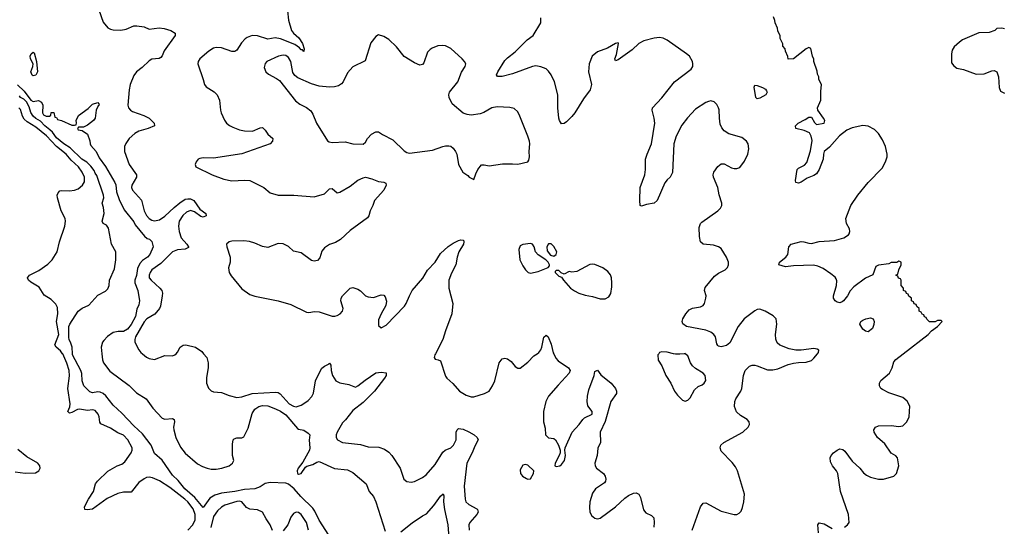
# Model space of a CAD drawing. Header units: inches. Extents: x 1839270 to 1929235, y 762242 to 910350.
# Tile 291 of 362: x 1871185 to 1878827, y 888659 to 892594. Entities that reach past the tile are written whole.
import ezdxf

# ---------------------------------------------------------------- set-up
doc = ezdxf.new("R2010")
doc.units = ezdxf.units.IN
doc.header["$MEASUREMENT"] = 0
doc.layers.add('B8878', color=7, linetype='Continuous')
doc.layers.add('B8879', color=7, linetype='Continuous')

msp = doc.modelspace()

# ---------------------------------------------------------------- linework, layer by layer
at = {"layer": 'B8878', "color": 5}
for points, elevation in [([(1872489.4, 888630), (1872528.5, 888671.5), (1872546.5, 888710), (1872547.5, 888750), (1872530, 888794.1), (1872490, 888848.7), (1872467.6, 888870), (1872350, 888961.5), (1872270, 889013.6), (1872215.4, 889035.4), (1872190, 889040.3), (1872170, 889037.3), (1872150, 889027.5), (1872110, 888999), (1872050, 888925.1), (1871990, 888924.5), (1871946.4, 888913.6), (1871863.7, 888876.3), (1871750, 888792.8), (1871707.3, 888787.3), (1871689.2, 888790), (1871687.8, 888810), (1871718.2, 888870), (1871756.4, 888930), (1871773.5, 888990), (1871788.6, 889010), (1871870, 889087.2), (1871942.3, 889130), (1871976.9, 889143.1), (1872000.2, 889159.8), (1872049.8, 889230), (1872058.2, 889250), (1872057.8, 889270), (1872024.5, 889330), (1871990, 889368.4), (1871946.1, 889386.1), (1871890, 889422), (1871814.4, 889454.4), (1871807.2, 889467.2), (1871801.4, 889510), (1871794, 889530), (1871770, 889558.2), (1871750, 889562.8), (1871710, 889559.9), (1871650, 889569.3), (1871633.5, 889566.5), (1871590, 889544.2), (1871570, 889539.3), (1871557.2, 889550), (1871573.6, 889586.4), (1871577.6, 889610), (1871558.6, 889730), (1871571.9, 889828.1), (1871569.4, 889870), (1871550, 889927.6), (1871518.3, 889998.3), (1871517.2, 890000)], 580), ([(1873583.6, 888590), (1873510, 888707.9), (1873476, 888776), (1873459.2, 888799.2), (1873367.1, 888890), (1873315.3, 888950), (1873270, 888986.8), (1873250, 888993.4), (1873130, 889000.7), (1873090, 888991.9), (1873050, 888967.2), (1873010, 888949.8), (1872930, 888946.2), (1872854.8, 888930), (1872750, 888917), (1872698.5, 888901.5), (1872661.6, 888878.4), (1872610, 888806.2), (1872542.9, 888882.9), (1872465.9, 888950), (1872415.7, 889015.7), (1872370, 889057.8), (1872290, 889173), (1872230, 889223.7), (1872204.2, 889290), (1872137.6, 889377.6), (1872070, 889438.5), (1871978.2, 889538.2), (1871910, 889601.3), (1871852.8, 889672.8), (1871831.4, 889691.4), (1871810, 889701.5), (1871790, 889704.4), (1871750, 889695.1), (1871730, 889703.7), (1871682.7, 889750), (1871670, 889789), (1871665.8, 889845.8), (1871658.8, 889870), (1871594.9, 889990), (1871594.3, 890000)], 560), ([(1871822.9, 890000), (1871827.9, 889952.1), (1871835.8, 889930), (1871883.1, 889863.1), (1872033.2, 889753.2), (1872090, 889695.2), (1872166.4, 889650), (1872217.9, 889577.9), (1872290, 889498.9), (1872310, 889491.1), (1872370, 889496), (1872384, 889490), (1872386.7, 889470), (1872379.3, 889430), (1872380.5, 889410), (1872396, 889350), (1872433.6, 889273.6), (1872468.4, 889228.4), (1872565.9, 889145.9), (1872604.2, 889124.2), (1872641, 889110), (1872670, 889103.6), (1872710, 889102.4), (1872753.2, 889110), (1872810, 889128), (1872837.4, 889150), (1872845.6, 889170), (1872835.6, 889210), (1872836.6, 889296.6), (1872842.4, 889330), (1872850, 889339.3), (1872870, 889345.5), (1872910, 889347.3), (1872924.5, 889355.5), (1872957.5, 889422.5), (1872990, 889534.4), (1873010, 889568.7), (1873040.7, 889590), (1873070, 889597.1), (1873110, 889594.7), (1873170, 889572.6), (1873210, 889552.8), (1873250, 889525.5), (1873340.2, 889420.2), (1873350, 889413.4), (1873390, 889405.5), (1873423.8, 889383.8), (1873435.5, 889370), (1873431.7, 889328.3), (1873437.3, 889270), (1873432.9, 889250), (1873383.5, 889156.5), (1873344.9, 889110), (1873337.3, 889090), (1873341.3, 889070), (1873350, 889064.4), (1873370, 889070.4), (1873401.8, 889118.2), (1873412.9, 889127.1), (1873460.6, 889139.4), (1873490, 889158.4), (1873510, 889161.5), (1873628.9, 889108.9), (1873730, 889098), (1873770, 889078), (1873874, 888990), (1873898, 888930), (1873930, 888890.7), (1873950, 888850.8), (1874022, 888622)], 560), ([(1872136.6, 890000), (1872170, 889973.4), (1872190, 889962), (1872230, 889954.8), (1872310, 889986), (1872370, 889984), (1872389.4, 889990.6), (1872398.8, 890000)], 580), ([(1872611.6, 890000), (1872636.3, 889970), (1872647.3, 889930), (1872647.7, 889890), (1872634.4, 889814.4), (1872634.8, 889770), (1872650, 889732), (1872670, 889711.3), (1872690, 889704.7), (1872750, 889698), (1872810, 889674.8), (1872870, 889660.7), (1872910, 889665.5), (1872989.2, 889690.8), (1873170, 889702), (1873190, 889697.6), (1873207.4, 889687.4), (1873275.3, 889610), (1873310, 889591.3), (1873330, 889588), (1873370, 889600.8), (1873390, 889612.8), (1873422.6, 889637.4), (1873452.4, 889667.6), (1873466.2, 889693.8), (1873481.8, 889790), (1873519.1, 889870), (1873530, 889886.9), (1873550, 889902.8), (1873582.5, 889917.5), (1873590, 889926), (1873599.1, 889910), (1873601.5, 889870), (1873612.3, 889830), (1873639.6, 889790), (1873670, 889772.7), (1873740.1, 889760.1), (1873790, 889740.9), (1873810, 889749.3), (1873865.8, 889794.2), (1873950, 889851.6), (1873990, 889857.6), (1874030.3, 889850.3), (1874028, 889830), (1874016.4, 889810), (1873939.4, 889710), (1873850, 889621.1), (1873770, 889559.8), (1873714.8, 889485.2), (1873690, 889462.4), (1873650, 889389.6), (1873642, 889370), (1873642, 889350), (1873652.7, 889330), (1873691.1, 889311.1), (1873830, 889293.6), (1873890, 889275.8), (1873973.6, 889273.6), (1874017.4, 889257.4), (1874050, 889235.5), (1874074, 889210), (1874137.7, 889110), (1874166.3, 889026.3), (1874190, 889006.4), (1874223.4, 889003.4), (1874250, 889006.7), (1874310, 889037.6), (1874340.2, 889059.8), (1874410, 889140.2), (1874470, 889236.5), (1874488, 889252), (1874530, 889268.3), (1874552.5, 889290), (1874571.6, 889330), (1874573.8, 889390), (1874581, 889410), (1874590, 889419.6), (1874627.4, 889412.6), (1874670, 889393.2), (1874712.3, 889370), (1874736.9, 889350), (1874744, 889330), (1874717.6, 889282.4), (1874697.9, 889230), (1874655, 889150), (1874633.8, 888970), (1874641.3, 888870), (1874647.6, 888850), (1874670.3, 888830), (1874734.3, 888794.3), (1874739.1, 888790), (1874743.2, 888770), (1874733.8, 888750), (1874679.1, 888690), (1874670.2, 888670), (1874674.7, 888630)], 580), ([(1874411.4, 890000), (1874406, 889990), (1874402.8, 889970), (1874410, 889958), (1874433.4, 889953.4), (1874450, 889944.7), (1874490, 889826.4), (1874500.9, 889810), (1874547.6, 889767.6), (1874598.7, 889710), (1874650, 889676.9), (1874690, 889663.9), (1874710, 889664.7), (1874792.7, 889690), (1874827.8, 889710), (1874854.2, 889750), (1874872.9, 889790), (1874906.2, 889930), (1874930, 889959.5), (1874950, 889965.7), (1874970, 889960.3), (1874999, 889939), (1875030, 889899.5), (1875050, 889887.2), (1875070, 889888.7), (1875130, 889934.9), (1875175.9, 889984.1), (1875200.1, 890000)], 620), ([(1875329.7, 890000), (1875345.5, 889965.5), (1875365.5, 889945.5), (1875444, 889890), (1875457.3, 889870), (1875450, 889849.3), (1875363.2, 889756.8), (1875290, 889669.3), (1875267.6, 889630), (1875249.3, 889550.7), (1875251.3, 889471.3), (1875262.8, 889422.8), (1875267.1, 889370), (1875290, 889347.2), (1875330, 889340.4), (1875343, 889330), (1875366.4, 889290), (1875380.5, 889250), (1875380.5, 889230), (1875373.4, 889210), (1875340.7, 889150), (1875338, 889130), (1875350, 889124), (1875376, 889130), (1875390, 889140.5), (1875412.6, 889170), (1875422.4, 889210), (1875415.1, 889250), (1875418.7, 889270), (1875474.2, 889390), (1875526.5, 889450), (1875554.8, 889490), (1875570, 889502.2), (1875627.3, 889530), (1875628, 889550), (1875595.4, 889595.4), (1875590.7, 889630), (1875592.2, 889670), (1875601.5, 889718.5), (1875642.7, 889830), (1875650, 889862), (1875670, 889870.8), (1875695.2, 889835.2), (1875775.3, 889770), (1875808.4, 889730), (1875817.1, 889710), (1875816.3, 889690), (1875774, 889630), (1875730, 889472.3), (1875691.5, 889390), (1875692.3, 889310), (1875672.4, 889267.6), (1875666.3, 889210), (1875650.1, 889150), (1875652.7, 889130), (1875662.5, 889110), (1875715.8, 889070), (1875730.1, 889050), (1875735.4, 889024.6), (1875732.9, 889010), (1875723.4, 888996.6), (1875655, 888950), (1875630, 888916), (1875608.9, 888850), (1875606.7, 888806.7), (1875611.1, 888771.1), (1875624.2, 888744.2), (1875650, 888722.3), (1875670, 888718), (1875690, 888723.1), (1875810, 888810.3), (1875881.1, 888878.9), (1875910, 888899.6), (1875950, 888916.1), (1875970, 888918.3), (1875990.4, 888910), (1876003.2, 888883.2), (1876026.2, 888786.2), (1876045.2, 888765.2), (1876090, 888743.7), (1876106.5, 888726.5), (1876110.3, 888690.3), (1876106, 888654)], 620), ([(1876145, 890000), (1876138, 889990), (1876141, 889950), (1876170, 889904.7), (1876199.1, 889830), (1876238.8, 889770), (1876266.8, 889710), (1876290, 889678), (1876330, 889638), (1876350, 889631), (1876370, 889638.8), (1876390, 889658), (1876421.6, 889718.4), (1876450, 889744), (1876482.5, 889757.5), (1876497.2, 889770), (1876509.4, 889790.6), (1876504.5, 889830), (1876489.5, 889850), (1876430, 889886), (1876406.5, 889906.5), (1876391.2, 889930), (1876370, 889984), (1876351.4, 890000)], 640), ([(1876342.1, 890000), (1876310, 889995.1), (1876275.5, 889995.5), (1876258.5, 890000)], 640), ([(1876404.2, 888630), (1876468.4, 888810), (1876490, 888838.4), (1876510, 888842), (1876630, 888778), (1876730, 888750.2), (1876750, 888751.4), (1876770, 888760.3), (1876783.6, 888776.4), (1876794.8, 888805.2), (1876806.8, 888850), (1876810.8, 888910), (1876755.6, 889090), (1876740.5, 889120.5), (1876715.2, 889155.2), (1876630, 889242.7), (1876620.7, 889270), (1876627, 889290), (1876649.3, 889310), (1876797, 889390), (1876839.3, 889430), (1876849.2, 889450), (1876846, 889470), (1876832.7, 889490), (1876780.5, 889520.5), (1876749, 889549), (1876732.3, 889590), (1876735.3, 889630), (1876743.1, 889650), (1876783.1, 889710), (1876791, 889730), (1876802.2, 889830), (1876816.4, 889870), (1876850, 889902.6), (1876870, 889910.3), (1876890, 889911.6), (1876910, 889906), (1876990, 889875.3), (1877030, 889874.4), (1877070, 889882.4), (1877150, 889915.8), (1877190, 889927), (1877230, 889932.7), (1877290, 889933), (1877330, 889948.2), (1877350, 889964.9), (1877376.5, 890000)], 620), ([(1877587.6, 888652.4), (1877609.6, 888670), (1877622.4, 888690), (1877618.7, 888750), (1877556.8, 888930), (1877536, 889070), (1877526, 889090), (1877492.6, 889130), (1877478.9, 889158.9), (1877476.8, 889190), (1877484.2, 889210), (1877502, 889230), (1877530, 889251.5), (1877550, 889260.2), (1877574.7, 889254.7), (1877590, 889242.3), (1877645.5, 889165.5), (1877704.9, 889110), (1877734.8, 889074.8), (1877756.7, 889056.7), (1877790, 889040.7), (1877850, 889024.4), (1877890, 889024.4), (1877970, 889048.9), (1877991.3, 889070), (1878009.6, 889130), (1877999.3, 889190), (1877986.2, 889206.2), (1877950, 889228.2), (1877899.5, 889299.5), (1877842.6, 889350), (1877816.3, 889390), (1877813.6, 889410), (1877827, 889430), (1877850, 889438.9), (1877950, 889442.2), (1878010, 889433.8), (1878040.4, 889439.6), (1878069.6, 889470), (1878089.6, 889510), (1878092.9, 889592.9), (1878072.5, 889632.5), (1878038.6, 889658.6), (1877930, 889697.2), (1877881.1, 889721.1), (1877869.5, 889730), (1877857.6, 889750), (1877858, 889770), (1877869, 889791), (1877936.9, 889850), (1877957.7, 889890), (1877970, 889936), (1877985.4, 889954.6), (1878043.4, 890000)], 580), ([(1871150, 889082), (1871227.7, 889072.3), (1871306, 889074), (1871334, 889090), (1871344, 889110), (1871341.2, 889130), (1871325.2, 889150), (1871239.1, 889199.1), (1871170, 889256)], 620), ([(1874143.2, 888616.8), (1874230, 888687), (1874310, 888740.4), (1874342.8, 888757.2), (1874400.1, 888819.9), (1874450, 888894), (1874470.4, 888910.4), (1874476.1, 888896.1), (1874475.3, 888850), (1874481.7, 888790), (1874509.1, 888670), (1874514.5, 888570)], 560), ([(1873146.4, 888626.4), (1873129.7, 888670), (1873097, 888717), (1873068.9, 888768.9), (1873030, 888788.5), (1872970, 888793.6), (1872945.9, 888805.9), (1872908.4, 888848.4), (1872890, 888854.9), (1872870, 888851.8), (1872776, 888824), (1872750, 888808.1), (1872719.3, 888780.7), (1872690, 888736.4), (1872667.4, 888650)], 580), ([(1873427.6, 888630), (1873410.7, 888690), (1873370, 888751.5), (1873350, 888765.6), (1873330, 888769.6), (1873310, 888759.5), (1873290, 888729.4), (1873266.2, 888670), (1873230, 888623.1)], 580), ([(1877386, 888610), (1877379.1, 888670), (1877390, 888686.4), (1877430, 888678.2), (1877490, 888641.5)], 580)]:
    msp.add_lwpolyline(points, dxfattribs=dict(at, elevation=elevation))
at = {"layer": 'B8878', "color": 5, "elevation": 620}
msp.add_lwpolyline([(1875110, 889139), (1875090, 889133.2), (1875070, 889098), (1875070.8, 889070), (1875086.8, 889050), (1875118, 889030), (1875130, 889026), (1875150, 889028.5), (1875174, 889070), (1875175.3, 889090), (1875130, 889133.2)], close=True, dxfattribs=at)
at = {"layer": 'B8879', "color": 5}
for points, elevation in [([(1871799.1, 892670), (1871833.8, 892573.8), (1871870, 892531.7), (1871890, 892519.5), (1871910, 892514.3), (1871968.7, 892511.3), (1872010, 892521.5), (1872070, 892546), (1872092.8, 892547.2), (1872150, 892538.6), (1872190, 892521.5), (1872266, 892530), (1872306.7, 892526.7), (1872358, 892510), (1872390.8, 892490), (1872390.4, 892470), (1872306.8, 892353.2), (1872290, 892314), (1872279.3, 892300.7), (1872267.1, 892292.9), (1872210, 892287.1), (1872190, 892274), (1872136.3, 892223.7), (1872091.3, 892190), (1872070, 892161.6), (1872042.8, 892090), (1872033.2, 892050), (1872025, 891930), (1872030.1, 891910.1), (1872045.8, 891890), (1872061, 891881), (1872147.2, 891850), (1872188.9, 891830), (1872228.8, 891790), (1872230.4, 891770), (1872183, 891750), (1872110.6, 891729.4), (1872078.5, 891710), (1872033.4, 891670), (1872007.4, 891632.6), (1871998.9, 891610), (1871999, 891570), (1872033.4, 891470), (1872092.1, 891390), (1872090.2, 891370), (1872054, 891310), (1872052.6, 891290), (1872059.3, 891270), (1872130, 891191.3), (1872150.6, 891110), (1872170, 891073.4), (1872190, 891049.5), (1872210, 891036.6), (1872230, 891031.8), (1872270, 891040.6), (1872310, 891066.9), (1872383.4, 891136.6), (1872428.1, 891171.9), (1872470, 891199.5), (1872490, 891203.7), (1872510, 891201.9), (1872536.6, 891190), (1872583.3, 891123.3), (1872628.7, 891090), (1872632.9, 891070), (1872610, 891060.2), (1872590, 891064.7), (1872541.8, 891101.8), (1872510, 891111), (1872480.2, 891099.8), (1872450, 891073.5), (1872422.5, 891030), (1872417.2, 890990), (1872421.9, 890950), (1872439.1, 890899.1), (1872481.9, 890850), (1872495.8, 890830), (1872494.4, 890825.6), (1872470, 890811.9), (1872410, 890806.8), (1872370, 890792.3), (1872279.4, 890700.6), (1872210, 890650.7), (1872196.3, 890630), (1872188.9, 890610), (1872190.2, 890590), (1872205.2, 890570), (1872272.4, 890510), (1872288.3, 890490), (1872294, 890470), (1872291.1, 890450), (1872278.2, 890370), (1872270.2, 890350), (1872232.3, 890307.7), (1872171.6, 890270), (1872150, 890247.6), (1872083.9, 890130), (1872077.6, 890110), (1872078, 890090), (1872108.7, 890028.7), (1872124, 890010), (1872136.6, 890000)], 580), ([(1873262.3, 892662.3), (1873270.2, 892590.2), (1873294.9, 892510), (1873309.5, 892489.5), (1873352.5, 892452.5), (1873379.4, 892410), (1873392.8, 892367.2), (1873390, 892347), (1873379.5, 892359.5), (1873370, 892361), (1873356.5, 892376.5), (1873320.5, 892400.5), (1873210, 892444.7), (1873167.5, 892452.5), (1873110, 892443.6), (1873030, 892467.5), (1872990, 892469.9), (1872950, 892456.2), (1872935, 892445), (1872905.7, 892414.3), (1872870, 892356.8), (1872853.7, 892346.3), (1872830, 892346), (1872750, 892376.5), (1872710, 892377.3), (1872690, 892371.6), (1872653.1, 892350), (1872582, 892290), (1872569.2, 892270), (1872567.2, 892250), (1872609.1, 892130), (1872618.4, 892090), (1872631.7, 892071.7), (1872694.9, 892034.9), (1872717.6, 892010), (1872734.3, 891970), (1872742, 891890), (1872747.7, 891870), (1872774, 891814), (1872790.3, 891790), (1872812.4, 891772.4), (1872839.3, 891759.3), (1872890, 891739.3), (1872930, 891731), (1872991.8, 891728.2), (1873050, 891754), (1873070, 891756.4), (1873090, 891735.5), (1873110, 891704.4), (1873150.7, 891670), (1873148, 891650), (1873127.7, 891630), (1872910, 891552.8), (1872690, 891518.3), (1872610, 891520.7), (1872583.7, 891516.3), (1872570.5, 891509.5), (1872554.8, 891490), (1872547.7, 891470), (1872551.3, 891450), (1872678.8, 891390), (1872770, 891354.6), (1872830, 891343.2), (1872930, 891348.3), (1872970, 891345.5), (1873078.7, 891290), (1873130, 891248.1), (1873192, 891230), (1873312, 891232), (1873470, 891217.8), (1873550, 891241.1), (1873590, 891279.5), (1873610, 891282), (1873650, 891250.4), (1873670, 891253.7), (1873750, 891301.6), (1873810, 891348.4), (1873850, 891366.7), (1873870, 891370.4), (1873918.5, 891358.5), (1873970, 891336.4), (1874011.5, 891331.5), (1874025.5, 891325.5), (1874030.3, 891310), (1874010.2, 891270), (1873937.6, 891190), (1873926, 891150), (1873904, 891110), (1873894.9, 891070), (1873885.1, 891054.9), (1873750, 890956.9), (1873674.1, 890885.9), (1873635.3, 890864.7), (1873590, 890847.4), (1873550, 890823), (1873530, 890797), (1873514.7, 890745.3), (1873497, 890723), (1873470, 890717.4), (1873450, 890722.9), (1873370, 890782.4), (1873310, 890797.2), (1873270, 890833.1), (1873230, 890853.2), (1873190, 890854.8), (1873110, 890825.5), (1873070, 890833.7), (1873010, 890859.6), (1872968.8, 890871.2), (1872923.2, 890876.7), (1872830, 890875), (1872810, 890869.7), (1872790.2, 890849.7), (1872791.2, 890830), (1872818.3, 890750), (1872817.5, 890710), (1872806.6, 890666.6), (1872811.8, 890630), (1872824.8, 890604.8), (1872910, 890503.7), (1872970, 890460.3), (1873010, 890447.9), (1873190, 890410.2), (1873290, 890381.5), (1873410, 890321.3), (1873430, 890319.5), (1873472.2, 890327.8), (1873510, 890324.8), (1873610, 890290.2), (1873630, 890290.2), (1873650, 890297.5), (1873670.9, 890310), (1873690.7, 890330), (1873696.5, 890350), (1873677.6, 890410), (1873679, 890430), (1873691.4, 890450), (1873750.6, 890509.4), (1873770, 890513.4), (1873810, 890501.6), (1873829.2, 890489.2), (1873870, 890450.2), (1873890, 890442.2), (1873930, 890437.7), (1873990, 890456.3), (1874010, 890455), (1874022.2, 890442.2), (1874032.4, 890407.6), (1874025.5, 890374.5), (1873990, 890309.4), (1873970, 890262), (1873970, 890218), (1873990, 890202), (1874030, 890221.7), (1874172, 890370), (1874185.7, 890390), (1874209.7, 890450), (1874232.3, 890490), (1874313.7, 890586.3), (1874350.5, 890649.5), (1874408.7, 890710), (1874450, 890778.3), (1874510, 890831.5), (1874550, 890859.5), (1874590, 890879.3), (1874610, 890884.9), (1874630, 890882), (1874633.4, 890870), (1874630.4, 890850), (1874592.4, 890790), (1874580.3, 890750), (1874570.3, 890690), (1874535.3, 890624.7), (1874516.5, 890570), (1874514.7, 890510), (1874547.9, 890390), (1874538.9, 890310), (1874490, 890177.2), (1874470.3, 890109.7), (1874411.4, 890000)], 620), ([(1878043.4, 890000), (1878235.3, 890150), (1878262.7, 890177.3), (1878308, 890210), (1878346, 890250), (1878338, 890258), (1878310, 890258), (1878290, 890248), (1878247.3, 890247.3), (1878227.3, 890267.3), (1878222, 890282), (1878207.3, 890287.3), (1878202, 890302), (1878190, 890306), (1878182, 890322), (1878166, 890330), (1878166, 890350), (1878147.3, 890367.3), (1878142, 890382), (1878127.3, 890387.3), (1878122, 890402), (1878106, 890410), (1878106, 890430), (1878087.3, 890447.3), (1878082, 890462), (1878067.3, 890467.3), (1878062, 890482), (1878046, 890490), (1878046, 890510), (1878026, 890530), (1878026, 890570), (1878022, 890582), (1878007.3, 890587.3), (1878002, 890602), (1877986, 890610), (1878002, 890618), (1878008, 890650), (1878026, 890690), (1878026, 890710), (1878016.4, 890716.4), (1878010, 890718), (1877992, 890708), (1877950, 890708), (1877930, 890698), (1877850, 890688), (1877830, 890678), (1877806.4, 890613.6), (1877750, 890587.8), (1877659.8, 890520.2), (1877631.5, 890488.5), (1877610, 890449.7), (1877580.3, 890410), (1877570, 890401.8), (1877550, 890396.2), (1877530, 890399.8), (1877514, 890410), (1877501.1, 890430), (1877502.4, 890450), (1877525.5, 890530), (1877526.3, 890566.3), (1877521.1, 890581.1), (1877513.5, 890593.5), (1877481.5, 890621.5), (1877420.9, 890660.9), (1877380.5, 890680.5), (1877346.4, 890686.4), (1877190, 890681.4), (1877130, 890674), (1877078.4, 890690), (1877083.6, 890710), (1877131.5, 890748.5), (1877147.1, 890770), (1877155.6, 890830), (1877172.7, 890850), (1877250, 890870.1), (1877271, 890870), (1877310, 890857.4), (1877330, 890856), (1877390, 890870.2), (1877510, 890879.7), (1877580.7, 890899.3), (1877617, 890923), (1877623.6, 890930), (1877629.6, 890950), (1877625.6, 890970), (1877602.3, 891010), (1877596.1, 891050), (1877635.1, 891150), (1877690, 891230.4), (1877769.8, 891330.2), (1877878.9, 891441.1), (1877905.3, 891490), (1877917.7, 891530), (1877918.5, 891550), (1877904.2, 891610), (1877881.1, 891661.1), (1877850.7, 891710.7), (1877820.7, 891740.7), (1877770, 891767.2), (1877730, 891772.8), (1877646.3, 891753.7), (1877603.8, 891736.2), (1877547.3, 891692.7), (1877470, 891604.5), (1877430.4, 891569.6), (1877423.8, 891550), (1877421.7, 891510), (1877390, 891429.6), (1877370, 891398), (1877350, 891384.1), (1877298, 891362), (1877250, 891330.9), (1877230, 891325.3), (1877208.4, 891328.4), (1877206.1, 891346.1), (1877218.5, 891430), (1877230, 891440.8), (1877276.4, 891463.6), (1877295, 891485), (1877323.7, 891576.3), (1877334.9, 891654.9), (1877329, 891689), (1877314.9, 891714.9), (1877274.5, 891734.5), (1877208.6, 891748.6), (1877206.6, 891770), (1877228.5, 891790), (1877282, 891818), (1877310, 891838), (1877330, 891836.3), (1877354.2, 891794.2), (1877370, 891780.7), (1877429.3, 891790.7), (1877434, 891810), (1877424.2, 891830), (1877379.7, 891890), (1877376.4, 891910), (1877403.1, 891970), (1877402.7, 892037.3), (1877408, 892090), (1877388.9, 892128.9), (1877388, 892150), (1877378, 892170), (1877374.6, 892194.6), (1877348.9, 892268.9), (1877348.4, 892288.4), (1877338, 892310), (1877326, 892370), (1877310, 892378), (1877290, 892368.7), (1877190, 892288.7), (1877148.4, 892288.4), (1877147.3, 892307.3), (1877128.4, 892348.4), (1877127.3, 892367.3), (1877108.4, 892388.4), (1877107.3, 892407.3), (1877088.4, 892448.4), (1877087.3, 892467.3), (1877068.4, 892508.4), (1877067.3, 892527.3), (1877048.4, 892568.4), (1877047.3, 892587.3), (1877036.4, 892616.4)], 580), ([(1877376.5, 890000), (1877384, 890010), (1877388, 890028), (1877376, 890036), (1877350, 890039.3), (1877250, 890026.6), (1877210, 890027), (1877156.9, 890036.9), (1877085.2, 890065.2), (1877064.9, 890084.9), (1877053.4, 890113.4), (1877051.3, 890150), (1877062, 890230), (1877056.3, 890270), (1877033.5, 890293.5), (1876970, 890330.9), (1876930, 890345.3), (1876910, 890342.4), (1876890, 890333.1), (1876809, 890270), (1876760.7, 890210), (1876696.7, 890083.3), (1876670, 890063.1), (1876630, 890052.4), (1876610, 890057.4), (1876603.8, 890063.8), (1876596.8, 890076.8), (1876585.4, 890130), (1876572.7, 890150), (1876550, 890165.9), (1876510, 890181.5), (1876361.2, 890210), (1876331, 890231), (1876327.4, 890250), (1876331, 890270), (1876354.2, 890310), (1876380.2, 890339.8), (1876406.1, 890353.9), (1876470, 890364.3), (1876490, 890373.4), (1876500.3, 890390), (1876510.8, 890430.8), (1876511.9, 890450), (1876499.7, 890490), (1876505, 890515), (1876577.8, 890602.2), (1876610, 890626.3), (1876659.5, 890650), (1876679.6, 890670), (1876687.6, 890690), (1876686, 890710), (1876671.3, 890750), (1876630, 890816.3), (1876610, 890831), (1876570, 890843.9), (1876490, 890851.5), (1876470, 890869.4), (1876460.4, 890910), (1876458.8, 890981.2), (1876469.6, 891010), (1876479.3, 891020.7), (1876604.5, 891110), (1876625.1, 891130), (1876633.6, 891150), (1876635.1, 891170), (1876614.6, 891234.6), (1876604.1, 891290), (1876570.8, 891370), (1876567.4, 891390), (1876572.3, 891410), (1876605, 891455), (1876630, 891473.7), (1876653.8, 891473.8), (1876710, 891444.6), (1876730, 891438.7), (1876750, 891437.1), (1876774.3, 891445.7), (1876810, 891494), (1876837.7, 891550), (1876844.4, 891590), (1876838.5, 891630), (1876825.4, 891650), (1876790, 891677.8), (1876690, 891707.3), (1876651.9, 891731.9), (1876633.8, 891753.8), (1876622.7, 891782.7), (1876615.6, 891830), (1876613.5, 891893.5), (1876609.7, 891910), (1876595.3, 891935.3), (1876575.3, 891955.3), (1876550, 891963.1), (1876530, 891959.7), (1876510.5, 891950), (1876430, 891899.2), (1876368.2, 891831.8), (1876324.7, 891775.3), (1876279.6, 891690), (1876261.7, 891630), (1876252.2, 891407.8), (1876234, 891370), (1876210, 891349.4), (1876193, 891327), (1876133, 891190), (1876110, 891169.5), (1876050, 891159.3), (1876010, 891145.2), (1876002, 891150), (1875997.2, 891190), (1876000.5, 891290), (1876036.3, 891390), (1876042.6, 891430), (1876042.7, 891510), (1876054.8, 891550), (1876089.9, 891630.1), (1876113.5, 891790), (1876110.8, 891830), (1876092.8, 891890), (1876096.9, 891910), (1876170, 891987.2), (1876267.7, 892112.3), (1876397.6, 892210), (1876408.8, 892231.2), (1876410.6, 892250), (1876405.8, 892270), (1876383.5, 892310), (1876360.9, 892330), (1876210, 892435.1), (1876179, 892450), (1876150, 892454.3), (1876110, 892449.6), (1876030, 892429.6), (1875990, 892407.8), (1875940, 892360), (1875830, 892281.3), (1875810, 892274), (1875805.1, 892290), (1875816.6, 892323.4), (1875832.7, 892410), (1875830, 892415.3), (1875810, 892409.2), (1875747.3, 892372.7), (1875670, 892344.2), (1875629.2, 892310.8), (1875605.2, 892250), (1875599.6, 892190), (1875623.6, 892090), (1875613.4, 892050), (1875560, 891980), (1875493.7, 891870), (1875470, 891840.9), (1875430, 891801.3), (1875410, 891787.3), (1875390, 891784), (1875374.5, 891810), (1875370, 891828), (1875361.1, 891910), (1875362.3, 892010), (1875336.8, 892110), (1875310, 892166.9), (1875290, 892194.7), (1875270, 892213.3), (1875230, 892227.6), (1875190, 892234.4), (1875164.9, 892230), (1875010, 892174), (1874930, 892151.5), (1874892.5, 892152.5), (1874886.3, 892166.3), (1874895.1, 892190), (1874950, 892276), (1874970, 892297.3), (1875030, 892345.2), (1875123.3, 892436.7), (1875169.7, 892470), (1875229.7, 892570), (1875230.9, 892609.1)], 620), ([(1878830, 892522), (1878809.1, 892529.1), (1878770, 892525.2), (1878754.8, 892510), (1878710, 892493.8), (1878630, 892493.1), (1878503.7, 892436.3), (1878479.6, 892420.4), (1878437.6, 892382.4), (1878422.5, 892357.5), (1878417.6, 892330), (1878418, 892258), (1878434.4, 892234.4), (1878458, 892218), (1878510, 892206.9), (1878610, 892172), (1878670, 892174), (1878730, 892197.4), (1878750, 892198.4), (1878770, 892190.2), (1878783.5, 892150), (1878787.4, 892067.4), (1878798.9, 892038.9), (1878830, 892023.6)], 580), ([(1871167.1, 892087.1), (1871218.5, 892038.5), (1871271.3, 891970), (1871290, 891958.8), (1871330, 891965.5), (1871354.6, 891954.6), (1871363.8, 891930), (1871361.6, 891870), (1871370, 891854.8), (1871390, 891844.9), (1871416.4, 891843.6), (1871427.3, 891852.7), (1871430, 891874), (1871450, 891874), (1871458, 891838), (1871470, 891834), (1871478, 891818), (1871510, 891812), (1871590, 891774), (1871610, 891774), (1871622, 891778), (1871626, 891794), (1871622, 891810), (1871641.2, 891850), (1871716, 891904), (1871750, 891938), (1871790, 891951.3), (1871799.6, 891939.6), (1871802, 891930), (1871794, 891926), (1871779.1, 891890), (1871771, 891830), (1871758, 891810), (1871710, 891775.3), (1871679.6, 891760.4), (1871642, 891758), (1871634, 891750), (1871638, 891738), (1871670, 891734), (1871710, 891704.7), (1871730, 891652), (1871730.6, 891630.6), (1871736.8, 891616.8), (1871778, 891570), (1871802, 891522), (1871850, 891452.7), (1871923, 891330), (1871930, 891311.3), (1871937.1, 891257.1), (1871956.9, 891196.9), (1871996.3, 891116.3), (1872070, 891024.7), (1872080.3, 891000.3), (1872153, 890913), (1872174.4, 890894.4), (1872191.3, 890890), (1872210.6, 890870.6), (1872221, 890830), (1872194, 890770), (1872176.4, 890750), (1872137.3, 890722.7), (1872118.3, 890701.7), (1872098.6, 890661.4), (1872091.6, 890608.4), (1872079.5, 890570), (1872079.3, 890550), (1872101.1, 890490), (1872113.8, 890410), (1872110, 890379), (1872095.1, 890344.9), (1872082.3, 890290), (1872050, 890225.7), (1872022, 890190), (1871990, 890172.8), (1871950, 890171.7), (1871910, 890164), (1871866.1, 890133.9), (1871837.4, 890102.6), (1871828.5, 890090), (1871817.6, 890050), (1871822.9, 890000)], 560), ([(1871594.3, 890000), (1871591.1, 890051.1), (1871582, 890082), (1871567.5, 890110), (1871565.5, 890125.5), (1871566.7, 890210), (1871572.9, 890230), (1871638.7, 890330), (1871670, 890352.9), (1871722.3, 890377.7), (1871790, 890454.8), (1871850, 890486), (1871870, 890504.7), (1871879.3, 890530), (1871882.7, 890570), (1871921, 890659), (1871932, 890730), (1871929.6, 890790), (1871896.9, 890850), (1871874.7, 890974.7), (1871858.6, 890998.6), (1871832.1, 891012.1), (1871823.7, 891030), (1871840.5, 891090), (1871835.9, 891135.9), (1871825.2, 891170), (1871838, 891210), (1871835.3, 891230), (1871783.3, 891383.3), (1871770, 891400.9), (1871762.3, 891422.3), (1871736.9, 891456.9), (1871706.6, 891486.6), (1871667.1, 891510), (1871577.5, 891597.5), (1871528.2, 891630), (1871470, 891677), (1871439.7, 891719.7), (1871419.5, 891739.5), (1871380.3, 891770), (1871345.8, 891805.8), (1871310, 891827.5), (1871290, 891845.6), (1871270, 891873.6), (1871257, 891917), (1871237.2, 891957.2), (1871217.2, 891977.2), (1871192, 891990), (1871182.9, 892002.9)], 560), ([(1871517.2, 890000), (1871501.6, 890021.6), (1871468.7, 890050), (1871457.4, 890070), (1871487.3, 890150), (1871470.4, 890250), (1871481.6, 890310), (1871478.7, 890358.7), (1871464.9, 890384.9), (1871430, 890420.4), (1871373.9, 890453.9), (1871335.7, 890515.7), (1871270, 890556.3), (1871253.6, 890570), (1871244.5, 890590), (1871259.5, 890610), (1871333.6, 890646.4), (1871403.6, 890696.4), (1871437.6, 890730), (1871475.8, 890790), (1871492.8, 890870), (1871535, 890990), (1871540.8, 891030), (1871537.8, 891050), (1871506.2, 891110), (1871478, 891210), (1871476.4, 891230), (1871482, 891250), (1871496.4, 891263.6), (1871512.4, 891267.6), (1871570, 891264.7), (1871610, 891270.2), (1871638.4, 891281.6), (1871672.7, 891310), (1871686.6, 891333.4), (1871687.5, 891370), (1871670.3, 891410), (1871640.1, 891450), (1871584.1, 891504.1), (1871545.2, 891550), (1871469.4, 891609.4), (1871393, 891693), (1871310, 891758.9), (1871241.7, 891801.7), (1871220.3, 891820.3), (1871205.7, 891845.7), (1871190, 891896.5), (1871178, 891910)], 580), ([(1875200.1, 890000), (1875215.3, 890010), (1875230.8, 890030), (1875238.8, 890050), (1875252.3, 890127.7), (1875270, 890142.8), (1875286, 890130), (1875310, 890074.8), (1875326.6, 890006.6), (1875329.7, 890000)], 620), ([(1872398.8, 890000), (1872409.4, 890010.6), (1872430, 890051.3), (1872452.9, 890067.1), (1872474, 890070), (1872550, 890050.5), (1872597.3, 890017.3), (1872611.6, 890000)], 580), ([(1876258.5, 890000), (1876210, 890012.7), (1876170, 890015.3), (1876151.1, 890008.9), (1876145, 890000)], 640), ([(1876351.4, 890000), (1876350, 890001.2), (1876342.1, 890000)], 640)]:
    msp.add_lwpolyline(points, dxfattribs=dict(at, elevation=elevation))
for points, elevation in [([(1873970, 892475.3), (1873950, 892464), (1873910, 892414), (1873866.8, 892273.2), (1873770, 892228.7), (1873730, 892182), (1873694.4, 892110), (1873683.4, 892096.6), (1873659.9, 892080.1), (1873627.9, 892072.1), (1873589.1, 892070.9), (1873510, 892077.8), (1873450, 892096.1), (1873342.5, 892142.5), (1873321.1, 892161.1), (1873304.9, 892184.9), (1873288.5, 892270), (1873270, 892300.5), (1873250, 892315.1), (1873230, 892319.1), (1873194, 892310), (1873102.8, 892270), (1873090, 892254), (1873083.4, 892223.4), (1873094.8, 892190), (1873116, 892170), (1873178.3, 892138.3), (1873200.6, 892120.6), (1873324.2, 891964.2), (1873359, 891939), (1873410, 891912.7), (1873445.2, 891885.3), (1873460.5, 891860.5), (1873488.5, 891790), (1873573.2, 891653.2), (1873585.5, 891645.5), (1873610, 891640.5), (1873710, 891644.2), (1873770, 891630.3), (1873850, 891628), (1873870, 891641.6), (1873885.1, 891670), (1873915.6, 891704.4), (1873950, 891722.4), (1873962.9, 891722.9), (1873970, 891722.6), (1874001, 891701), (1874080.5, 891660.5), (1874170, 891575.3), (1874190, 891563.1), (1874210, 891558.4), (1874390, 891581.7), (1874470, 891610.3), (1874490, 891615.3), (1874514.7, 891614.7), (1874530, 891610.4), (1874550, 891595.5), (1874568, 891570), (1874578, 891550), (1874591, 891470), (1874624.7, 891410), (1874663.6, 891383.6), (1874674, 891370), (1874710, 891354), (1874724, 891396), (1874742, 891430), (1874770, 891466), (1874790, 891467.3), (1874830, 891458), (1874933.2, 891473.2), (1875010, 891474.8), (1875050, 891470.8), (1875128.9, 891491.1), (1875137.2, 891502.8), (1875141.2, 891530), (1875138, 891570), (1875144.2, 891630), (1875141.3, 891650), (1875130, 891689), (1875065.8, 891845.8), (1875050, 891877.2), (1875023.3, 891903.3), (1874990, 891911.8), (1874890, 891917.6), (1874850, 891909.4), (1874787.2, 891872.8), (1874757.7, 891862.3), (1874690, 891852.6), (1874656.9, 891856.9), (1874627.2, 891867.2), (1874541, 891941), (1874517.4, 891990), (1874514.7, 892010), (1874519.6, 892030), (1874585.1, 892110), (1874614.7, 892185.3), (1874642.7, 892230), (1874646.6, 892250), (1874637, 892270), (1874619.5, 892290), (1874530, 892369.6), (1874490, 892389.6), (1874466.9, 892393.1), (1874430, 892389.6), (1874386.7, 892373.3), (1874370, 892362.7), (1874350, 892341.2), (1874321.6, 892258.4), (1874310, 892246), (1874290, 892242), (1874250, 892258), (1874168.3, 892308.3), (1874110, 892383.7), (1874050, 892441.2), (1874010, 892464)], 640), ([(1871290, 892157.2), (1871282.5, 892162.5), (1871272.3, 892190), (1871287, 892230), (1871289.6, 892250), (1871269.6, 892290), (1871265.1, 892310), (1871274, 892330), (1871290, 892342.8), (1871296.7, 892336.7), (1871315.5, 892270), (1871322.4, 892190), (1871310, 892162.7)], 560), ([(1876910, 891979.7), (1876899.7, 891990), (1876886, 892070), (1876890, 892084.7), (1876910, 892082.8), (1876950, 892066.8), (1876974.6, 892054.6), (1876982.5, 892042.5), (1876985.5, 892030), (1876975.3, 892010), (1876930, 891984.1)], 580), ([(1875150, 890855.6), (1875090, 890848.7), (1875070, 890838), (1875058, 890810), (1875066.8, 890730), (1875090, 890682), (1875110.9, 890650.9), (1875131.1, 890631.1), (1875150, 890626), (1875210, 890639.1), (1875286, 890670), (1875298, 890682), (1875298, 890690), (1875288, 890710), (1875268, 890730), (1875210, 890769), (1875189, 890790), (1875179.3, 890830), (1875164, 890850)], 640), ([(1875290, 890854), (1875276, 890830), (1875279.8, 890799.8), (1875305.4, 890765.4), (1875330, 890758), (1875348.9, 890771.1), (1875353.2, 890790), (1875330, 890832.7), (1875310, 890853.2)], 640), ([(1875630, 890694.5), (1875610, 890692), (1875510, 890637.2), (1875470, 890634), (1875450, 890639), (1875410, 890618), (1875387.3, 890627.3), (1875370, 890646), (1875350, 890646), (1875342, 890638), (1875342, 890630), (1875370, 890602), (1875390, 890594), (1875406, 890570), (1875460.7, 890510), (1875490, 890487.3), (1875524.7, 890470), (1875573.8, 890453.8), (1875630, 890443.8), (1875690, 890426.4), (1875730, 890427.3), (1875758.6, 890441.4), (1875772.5, 890467.5), (1875782, 890518), (1875781.6, 890550), (1875777.6, 890590), (1875770, 890613.2), (1875750, 890638), (1875710, 890667), (1875650, 890692)], 640), ([(1877770, 890168.7), (1877750, 890174.5), (1877730, 890191), (1877706.3, 890230), (1877714.8, 890250), (1877730, 890261.6), (1877751.5, 890271.5), (1877790, 890279.5), (1877810.4, 890270), (1877816.4, 890250), (1877814.2, 890225.8), (1877803.1, 890196.9)], 580)]:
    msp.add_lwpolyline(points, close=True, dxfattribs=dict(at, elevation=elevation))

doc.saveas('drawing.dxf')
